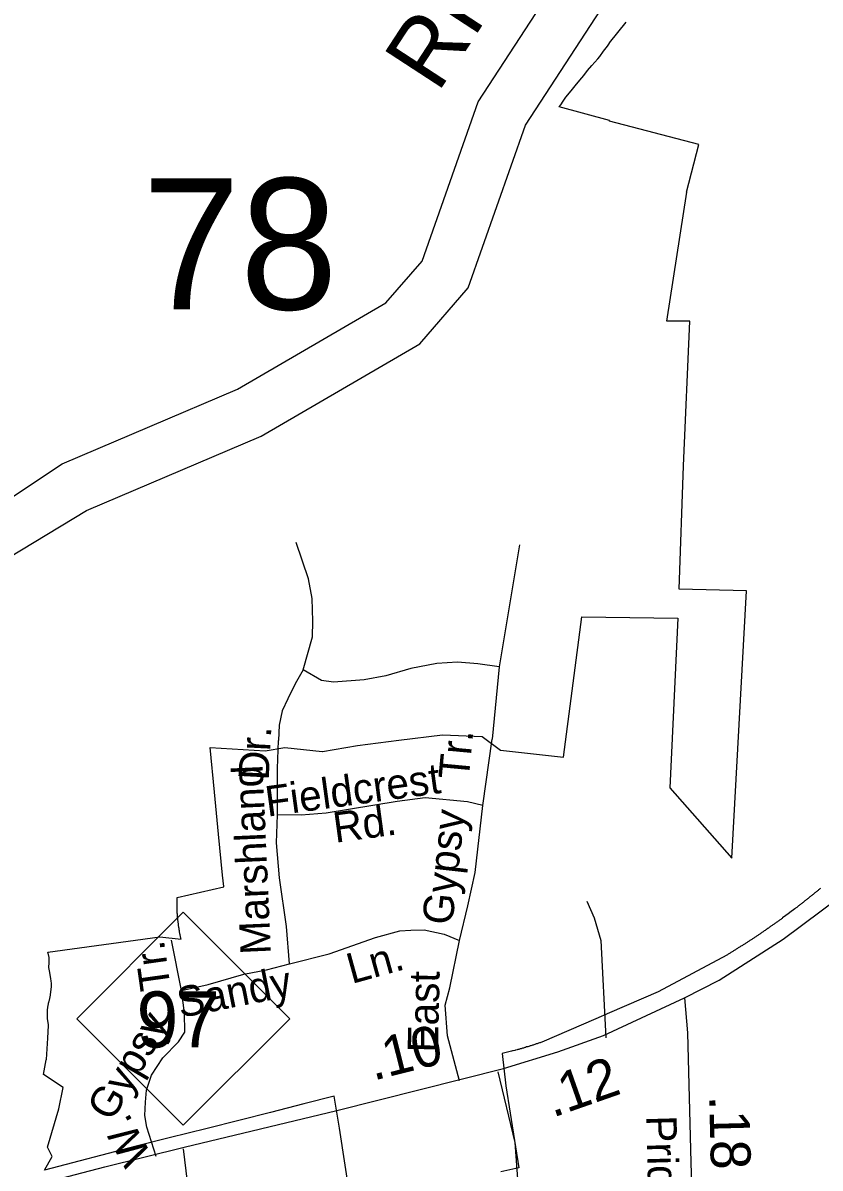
# Model space of a CAD drawing. Extents: x 2220236 to 2384410, y 720751 to 894131.
# Drawn here: x 2343246 to 2345738, y 787885 to 791463 of the extents above; entities that cross this region are included whole.
import ezdxf

# ---------------------------------------------------------------- set-up
doc = ezdxf.new("R2010")
doc.units = 0
doc.layers.add('Default', color=7, linetype='Continuous')

msp = doc.modelspace()

# ---------------------------------------------------------------- linework, layer by layer
at = {"layer": 'Default'}
for p, q in [((2344797.5, 789832.2), (2344734, 789451.5)), ((2344734, 789451.5), (2344712.8, 789225.3)), ((2344683.3, 789017.7), (2344712.8, 789225.3)), ((2343741.1, 788439.6), (2343710.6, 788597.6))]:
    msp.add_line(p, q, dxfattribs=at)
for points in [[(2342949.9, 789807.3), (2343368.1, 790085.8), (2343916.6, 790318.8), (2344380.4, 790588.2), (2344493.3, 790719.1), (2344668.4, 791216.6), (2345044.8, 791794.1), (2345186.5, 792167.3), (2345047.1, 792882.8), (2345065.5, 793477)], [(2342952.7, 789643.2), (2343444.5, 789940.1), (2343990.2, 790171.8), (2344486.6, 790460.2), (2344637.7, 790635.4), (2344816.6, 791143.5), (2345191.9, 791719.3), (2345356.5, 792152.8), (2345211.7, 792896.1), (2345229.4, 793471.9)], [(2344272.8, 787765), (2344235.8, 788009.7), (2344219, 788109.4), (2344123.5, 788085.2), (2344019.2, 788058.9), (2343822.2, 788009.1), (2343703.2, 787979.1), (2343604.5, 787954.3), (2343602, 787953.7), (2343599.5, 787953.4), (2343313, 787878.9), (2343336.8, 787921.4), (2343322.2, 787950.2), (2343358.5, 788069.8), (2343371.2, 788136.4), (2343310.2, 788177.1), (2343319, 788223.1), (2343319.2, 788224.2), (2343323.5, 788290.8), (2343325.8, 788330.9), (2343326, 788332.5), (2343322.5, 788352.4), (2343322.5, 788355), (2343322.2, 788356.9), (2343322.2, 788367.9), (2343322.5, 788369.8), (2343322.5, 788373.4), (2343322.8, 788375.3), (2343322.8, 788377.1), (2343323, 788378.9), (2343323.2, 788380.8), (2343323.2, 788382.6), (2343323.5, 788384.5), (2343323.8, 788386.3), (2343324, 788388.1), (2343324.2, 788389.9), (2343324.5, 788391.8), (2343325, 788393.6), (2343325.2, 788395.4), (2343325.5, 788397.2), (2343326, 788399.1), (2343326.2, 788400.8), (2343326.8, 788402.6), (2343327, 788404.4), (2343327.5, 788406.2), (2343328, 788408), (2343328.5, 788409.8), (2343329, 788411.6), (2343329.5, 788413.4), (2343330, 788415.1), (2343330.5, 788416.9), (2343331, 788418.6), (2343335, 788451.4), (2343334.8, 788461.7), (2343334.2, 788469.6), (2343332.8, 788476.5), (2343329.8, 788496), (2343327.2, 788511.5), (2343327.8, 788526.8), (2343328, 788543.3), (2343325, 788556.5), (2343323.5, 788559.9), (2343674, 788607.7), (2343740, 788600.6), (2343739.8, 788601.9), (2343739, 788604.3), (2343738.5, 788606.8), (2343738, 788609.2), (2343737.5, 788611.7), (2343737.2, 788614.1), (2343736.8, 788616.6), (2343736.2, 788619), (2343735.8, 788621.5), (2343735.2, 788623.9), (2343735, 788626.4), (2343734.5, 788628.9), (2343734, 788631.4), (2343733.8, 788633.8), (2343733.2, 788636.3), (2343733, 788638.8), (2343732.5, 788641.2), (2343732.2, 788643.7), (2343732, 788646.2), (2343731.8, 788648.7), (2343731.2, 788651.1), (2343731, 788653.6), (2343730.8, 788656.1), (2343730.5, 788658.6), (2343730.2, 788661.1), (2343730, 788663.6), (2343729.8, 788666.1), (2343729.5, 788668.6), (2343729.2, 788671.1), (2343729, 788673.6), (2343729, 788676.1), (2343728.8, 788678.5), (2343728.5, 788681), (2343728.5, 788683.5), (2343728.2, 788686), (2343728.2, 788688.5), (2343728, 788691), (2343728, 788693.5), (2343727.8, 788696), (2343727.8, 788701), (2343727.5, 788703.5), (2343727.5, 788726), (2343727.8, 788730.2), (2343874, 788763.3), (2343873.5, 788764.5), (2343870, 788800.5), (2343857.5, 788928.6), (2343844.5, 789059.7), (2343831, 789199.1), (2344003, 789188.6), (2344064.8, 789199.3), (2344180.8, 789186.4), (2344182.2, 789186.2), (2344291.5, 789205.6), (2344421, 789221.8), (2344557.8, 789238.8), (2344681.5, 789234), (2344738.5, 789191.1), (2344935.5, 789169.1), (2344992.8, 789607.8), (2345293.2, 789603.6), (2345268.2, 789073.1), (2345461.5, 788853.1), (2345507.2, 789689), (2345297.5, 789694.1), (2345310.2, 790079.1), (2345330, 790531.8), (2345258.8, 790531.6), (2345321.2, 790934.2), (2345319.8, 790934.6), (2345358, 791083.7), (2345079.2, 791156.8), (2345079.2, 791158.5), (2344921.5, 791201.6), (2344927, 791207.8), (2344934.2, 791218.5), (2344943.2, 791231.4), (2344959.8, 791251.5), (2344972, 791266.7), (2344986.8, 791284.1), (2344999, 791298.8), (2345011, 791314.2), (2345024.5, 791330.6), (2345043, 791350.6), (2345049, 791358.2), (2345060.8, 791375.1), (2345073, 791390.8), (2345079.2, 791400.1), (2345079.2, 791401.2), (2345131.5, 791465.6)], [(2344272.8, 787765), (2344235.8, 788009.7), (2344219, 788109.4), (2344123.5, 788085.2), (2344019.2, 788058.9), (2343822.2, 788009.1), (2343703.2, 787979.1), (2343604.5, 787954.3), (2343602, 787953.7), (2343599.5, 787953.4), (2343313, 787878.9), (2343336.8, 787921.4), (2343322.2, 787950.2), (2343358.5, 788069.8), (2343371.2, 788136.4), (2343310.2, 788177.1), (2343319, 788223.1), (2343319.2, 788224.2), (2343323.5, 788290.8), (2343325.8, 788330.9), (2343326, 788332.5), (2343322.5, 788352.4), (2343322.5, 788355), (2343322.2, 788356.9), (2343322.2, 788367.9), (2343322.5, 788369.8), (2343322.5, 788373.4), (2343322.8, 788375.3), (2343322.8, 788377.1), (2343323, 788378.9), (2343323.2, 788380.8), (2343323.2, 788382.6), (2343323.5, 788384.5), (2343323.8, 788386.3), (2343324, 788388.1), (2343324.2, 788389.9), (2343324.5, 788391.8), (2343325, 788393.6), (2343325.2, 788395.4), (2343325.5, 788397.2), (2343326, 788399.1), (2343326.2, 788400.8), (2343326.8, 788402.6), (2343327, 788404.4), (2343327.5, 788406.2), (2343328, 788408), (2343328.5, 788409.8), (2343329, 788411.6), (2343329.5, 788413.4), (2343330, 788415.1), (2343330.5, 788416.9), (2343331, 788418.6), (2343335, 788451.4), (2343334.8, 788461.7), (2343334.2, 788469.6), (2343332.8, 788476.5), (2343329.8, 788496), (2343327.2, 788511.5), (2343327.8, 788526.8), (2343328, 788543.3), (2343325, 788556.5), (2343323.5, 788559.9), (2343674, 788607.7), (2343740, 788600.6), (2343739.8, 788601.9), (2343739, 788604.3), (2343738.5, 788606.8), (2343738, 788609.2), (2343737.5, 788611.7), (2343737.2, 788614.1), (2343736.8, 788616.6), (2343736.2, 788619), (2343735.8, 788621.5), (2343735.2, 788623.9), (2343735, 788626.4), (2343734.5, 788628.9), (2343734, 788631.4), (2343733.8, 788633.8), (2343733.2, 788636.3), (2343733, 788638.8), (2343732.5, 788641.2), (2343732.2, 788643.7), (2343732, 788646.2), (2343731.8, 788648.7), (2343731.2, 788651.1), (2343731, 788653.6), (2343730.8, 788656.1), (2343730.5, 788658.6), (2343730.2, 788661.1), (2343730, 788663.6), (2343729.8, 788666.1), (2343729.5, 788668.6), (2343729.2, 788671.1), (2343729, 788673.6), (2343729, 788676.1), (2343728.8, 788678.5), (2343728.5, 788681), (2343728.5, 788683.5), (2343728.2, 788686), (2343728.2, 788688.5), (2343728, 788691), (2343728, 788693.5), (2343727.8, 788696), (2343727.8, 788701), (2343727.5, 788703.5), (2343727.5, 788726), (2343727.8, 788730.2), (2343874, 788763.3), (2343873.5, 788764.5), (2343870, 788800.5), (2343857.5, 788928.6), (2343844.5, 789059.7), (2343831, 789199.1), (2344003, 789188.6), (2344064.8, 789199.3), (2344180.8, 789186.4), (2344182.2, 789186.2), (2344291.5, 789205.6), (2344421, 789221.8), (2344557.8, 789238.8), (2344681.5, 789234), (2344738.5, 789191.1), (2344935.5, 789169.1), (2344992.8, 789607.8), (2345293.2, 789603.6), (2345268.2, 789073.1), (2345461.5, 788853.1), (2345507.2, 789689), (2345297.5, 789694.1), (2345310.2, 790079.1), (2345330, 790531.8), (2345258.8, 790531.6), (2345321.2, 790934.2), (2345319.8, 790934.6), (2345358, 791083.7), (2345079.2, 791156.8), (2345079.2, 791158.5), (2344921.5, 791201.6), (2344927, 791207.8), (2344934.2, 791218.5), (2344943.2, 791231.4), (2344959.8, 791251.5), (2344972, 791266.7), (2344986.8, 791284.1), (2344999, 791298.8), (2345011, 791314.2), (2345024.5, 791330.6), (2345043, 791350.6), (2345049, 791358.2), (2345060.8, 791375.1), (2345073, 791390.8), (2345079.2, 791400.1), (2345079.2, 791401.2), (2345131.5, 791465.6)], [(2344122.3, 789442.1), (2344151.1, 789544.5), (2344152.5, 789594.4), (2344149.7, 789664.5), (2344138.9, 789726.3), (2344099.5, 789839.7)], [(2344734, 789451.5), (2344668, 789460.8), (2344603.9, 789466), (2344539.9, 789461.2), (2344458.1, 789446.2), (2344380.4, 789423.2), (2344312.7, 789410.5), (2344216.7, 789403.3), (2344178.7, 789408.8), (2344122.3, 789442.1)], [(2344122.3, 789442.1), (2344096.9, 789397.9), (2344073.4, 789351.7), (2344055.9, 789313.3), (2344046.3, 789269.3), (2344044.9, 789221.3)], [(2344041.1, 788988.6), (2344042.1, 789133.3), (2344044.9, 789221.3)], [(2344683.3, 789017.7), (2344635.2, 789029.6), (2344503, 789042), (2344415.2, 789030.8), (2344193.8, 788994.2), (2344115.9, 788987.2), (2344041.1, 788988.6)], [(2344079.3, 788523.1), (2344070, 788639.8), (2344048.2, 788791.4), (2344038.7, 788901.3), (2344041.1, 788988.6)], [(2344610.2, 788596.3), (2344637, 788704.6), (2344659.8, 788808.8), (2344683.3, 789017.7)], [(2345313.3, 788416.6), (2345422.2, 788471.8), (2345621.9, 788600.6), (2345802.3, 788734.6), (2345958.5, 788874.4), (2346023.5, 788953.3)], [(2345738.8, 788759), (2345736.8, 788757.4), (2345734.8, 788755.8), (2345733, 788754.2), (2345731, 788752.6), (2345729, 788751), (2345727.2, 788749.4), (2345725.2, 788747.9), (2345723.2, 788746.2), (2345721.2, 788744.7), (2345719.5, 788743.1), (2345717.5, 788741.5), (2345715.5, 788739.9), (2345713.5, 788738.4), (2345711.8, 788736.8), (2345709.8, 788735.2), (2345707.8, 788733.6), (2345705.8, 788732.1), (2345703.8, 788730.5), (2345702, 788728.9), (2345700, 788727.4), (2345698, 788725.8), (2345696, 788724.2), (2345694, 788722.7), (2345692, 788721.2), (2345690.2, 788719.6), (2345688.2, 788718.1), (2345686.2, 788716.5), (2345684.2, 788715), (2345682.2, 788713.4), (2345680.2, 788711.9), (2345678.2, 788710.4), (2345676.5, 788708.8), (2345674.5, 788707.2), (2345672.5, 788705.8), (2345670.5, 788704.2), (2345666.5, 788701.2), (2345664.5, 788699.6), (2345660.5, 788696.6), (2345658.5, 788695.1), (2345650.5, 788689.1), (2345648.5, 788687.5), (2345636.5, 788678.5), (2345634.5, 788677.1), (2345626.5, 788671.1), (2345624.5, 788669.6), (2345620.5, 788666.6), (2345618.5, 788665.2), (2345616.5, 788663.7), (2345614.5, 788662.2), (2345612.5, 788660.8), (2345610.2, 788659.3), (2345608.2, 788657.8), (2345606.2, 788656.4), (2345604.2, 788654.9), (2345602.2, 788653.4), (2345600.2, 788652), (2345598.2, 788650.6), (2345596.2, 788649.1), (2345594, 788647.6), (2345592, 788646.2), (2345590, 788644.8), (2345588, 788643.3), (2345586, 788641.9), (2345584, 788640.4), (2345581.8, 788639), (2345579.8, 788637.6), (2345577.8, 788636.1), (2345575.8, 788634.7), (2345573.8, 788633.2), (2345571.5, 788631.9), (2345569.5, 788630.4), (2345567.5, 788629), (2345565.5, 788627.6), (2345563.2, 788626.2), (2345561.2, 788624.8), (2345559.2, 788623.4), (2345557.2, 788621.9), (2345555, 788620.6), (2345553, 788619.1), (2345551, 788617.8), (2345549, 788616.3), (2345546.8, 788614.9), (2345544.8, 788613.5), (2345542.8, 788612.1), (2345540.5, 788610.8), (2345538.5, 788609.4), (2345536.5, 788607.9), (2345534.2, 788606.6), (2345532.2, 788605.2), (2345530.2, 788603.8), (2345528, 788602.4), (2345526, 788601.1), (2345524, 788599.7), (2345521.8, 788598.3), (2345519.8, 788596.9), (2345517.8, 788595.6), (2345515.5, 788594.2), (2345513.5, 788592.8), (2345511.2, 788591.5), (2345509.2, 788590.1), (2345507.2, 788588.8), (2345505, 788587.4), (2345503, 788586.1), (2345500.8, 788584.7), (2345498.8, 788583.4), (2345496.8, 788582), (2345494.5, 788580.7), (2345492.5, 788579.3), (2345490.2, 788578), (2345488.2, 788576.6), (2345486, 788575.3), (2345484, 788574), (2345481.8, 788572.7), (2345479.8, 788571.3), (2345477.5, 788570), (2345475.5, 788568.7), (2345473.2, 788567.4), (2345471.2, 788566.1), (2345469, 788564.8), (2345467, 788563.4), (2345464.8, 788562.1), (2345462.8, 788560.8), (2345460.5, 788559.5), (2345458.5, 788558.2), (2345456.2, 788556.9), (2345454.2, 788555.6), (2345452, 788554.2), (2345450, 788553), (2345447.8, 788551.7), (2345445.5, 788550.2), (2345231.5, 788436.1), (2345079.2, 788369.9), (2345036.8, 788351.2), (2344867.5, 788278.7), (2344864.8, 788277.6), (2344862.2, 788276.8), (2344860, 788275.9), (2344857.5, 788275.1), (2344855.2, 788274.3), (2344852.8, 788273.5), (2344850.5, 788272.7), (2344848, 788271.9), (2344845.8, 788271.1), (2344843.2, 788270.2), (2344841, 788269.5), (2344838.5, 788268.7), (2344836.2, 788267.9), (2344833.8, 788267.2), (2344831.5, 788266.4), (2344829, 788265.7), (2344826.8, 788264.9), (2344824.2, 788264.2), (2344822, 788263.4), (2344819.8, 788263.4), (2344817.2, 788262), (2344814.8, 788261.3), (2344812.2, 788260.6), (2344810, 788259.9), (2344807.5, 788259.2), (2344805.2, 788258.5), (2344802.8, 788257.9), (2344800.2, 788257.2), (2344798, 788256.5), (2344795.5, 788255.9), (2344793, 788255.2), (2344790.8, 788254.6), (2344785.8, 788253.3), (2344783.5, 788252.7), (2344778.5, 788251.4), (2344776.2, 788250.9), (2344772.8, 788250.1), (2344744, 788242.6), (2344755.2, 788142.4), (2344796.2, 787886), (2344739.5, 787872.9)], [(2345738.8, 788759), (2345736.8, 788757.4), (2345734.8, 788755.8), (2345733, 788754.2), (2345731, 788752.6), (2345729, 788751), (2345727.2, 788749.4), (2345725.2, 788747.9), (2345723.2, 788746.2), (2345721.2, 788744.7), (2345719.5, 788743.1), (2345717.5, 788741.5), (2345715.5, 788739.9), (2345713.5, 788738.4), (2345711.8, 788736.8), (2345709.8, 788735.2), (2345707.8, 788733.6), (2345705.8, 788732.1), (2345703.8, 788730.5), (2345702, 788728.9), (2345700, 788727.4), (2345698, 788725.8), (2345696, 788724.2), (2345694, 788722.7), (2345692, 788721.2), (2345690.2, 788719.6), (2345688.2, 788718.1), (2345686.2, 788716.5), (2345684.2, 788715), (2345682.2, 788713.4), (2345680.2, 788711.9), (2345678.2, 788710.4), (2345676.5, 788708.8), (2345674.5, 788707.2), (2345672.5, 788705.8), (2345670.5, 788704.2), (2345666.5, 788701.2), (2345664.5, 788699.6), (2345660.5, 788696.6), (2345658.5, 788695.1), (2345650.5, 788689.1), (2345648.5, 788687.5), (2345636.5, 788678.5), (2345634.5, 788677.1), (2345626.5, 788671.1), (2345624.5, 788669.6), (2345620.5, 788666.6), (2345618.5, 788665.2), (2345616.5, 788663.7), (2345614.5, 788662.2), (2345612.5, 788660.8), (2345610.2, 788659.3), (2345608.2, 788657.8), (2345606.2, 788656.4), (2345604.2, 788654.9), (2345602.2, 788653.4), (2345600.2, 788652), (2345598.2, 788650.6), (2345596.2, 788649.1), (2345594, 788647.6), (2345592, 788646.2), (2345590, 788644.8), (2345588, 788643.3), (2345586, 788641.9), (2345584, 788640.4), (2345581.8, 788639), (2345579.8, 788637.6), (2345577.8, 788636.1), (2345575.8, 788634.7), (2345573.8, 788633.2), (2345571.5, 788631.9), (2345569.5, 788630.4), (2345567.5, 788629), (2345565.5, 788627.6), (2345563.2, 788626.2), (2345561.2, 788624.8), (2345559.2, 788623.4), (2345557.2, 788621.9), (2345555, 788620.6), (2345553, 788619.1), (2345551, 788617.8), (2345549, 788616.3), (2345546.8, 788614.9), (2345544.8, 788613.5), (2345542.8, 788612.1), (2345540.5, 788610.8), (2345538.5, 788609.4), (2345536.5, 788607.9), (2345534.2, 788606.6), (2345532.2, 788605.2), (2345530.2, 788603.8), (2345528, 788602.4), (2345526, 788601.1), (2345524, 788599.7), (2345521.8, 788598.3), (2345519.8, 788596.9), (2345517.8, 788595.6), (2345515.5, 788594.2), (2345513.5, 788592.8), (2345511.2, 788591.5), (2345509.2, 788590.1), (2345507.2, 788588.8), (2345505, 788587.4), (2345503, 788586.1), (2345500.8, 788584.7), (2345498.8, 788583.4), (2345496.8, 788582), (2345494.5, 788580.7), (2345492.5, 788579.3), (2345490.2, 788578), (2345488.2, 788576.6), (2345486, 788575.3), (2345484, 788574), (2345481.8, 788572.7), (2345479.8, 788571.3), (2345477.5, 788570), (2345475.5, 788568.7), (2345473.2, 788567.4), (2345471.2, 788566.1), (2345469, 788564.8), (2345467, 788563.4), (2345464.8, 788562.1), (2345462.8, 788560.8), (2345460.5, 788559.5), (2345458.5, 788558.2), (2345456.2, 788556.9), (2345454.2, 788555.6), (2345452, 788554.2), (2345450, 788553), (2345447.8, 788551.7), (2345445.5, 788550.2), (2345231.5, 788436.1), (2345079.2, 788369.9), (2345036.8, 788351.2), (2344867.5, 788278.7), (2344864.8, 788277.6), (2344862.2, 788276.8), (2344860, 788275.9), (2344857.5, 788275.1), (2344855.2, 788274.3), (2344852.8, 788273.5), (2344850.5, 788272.7), (2344848, 788271.9), (2344845.8, 788271.1), (2344843.2, 788270.2), (2344841, 788269.5), (2344838.5, 788268.7), (2344836.2, 788267.9), (2344833.8, 788267.2), (2344831.5, 788266.4), (2344829, 788265.7), (2344826.8, 788264.9), (2344824.2, 788264.2), (2344822, 788263.4), (2344819.8, 788263.4), (2344817.2, 788262), (2344814.8, 788261.3), (2344812.2, 788260.6), (2344810, 788259.9), (2344807.5, 788259.2), (2344805.2, 788258.5), (2344802.8, 788257.9), (2344800.2, 788257.2), (2344798, 788256.5), (2344795.5, 788255.9), (2344793, 788255.2), (2344790.8, 788254.6), (2344785.8, 788253.3), (2344783.5, 788252.7), (2344778.5, 788251.4), (2344776.2, 788250.9), (2344772.8, 788250.1), (2344744, 788242.6), (2344755.2, 788142.4), (2344796.2, 787886), (2344739.5, 787872.9)], [(2345008.8, 788719), (2345031.3, 788667.3), (2345052.2, 788595.7), (2345067.8, 788292)], [(2344079.3, 788523.1), (2344202.8, 788554.5), (2344348.4, 788605.2), (2344423.9, 788626.1), (2344458.1, 788628.5), (2344500, 788629), (2344562, 788615.7), (2344610.2, 788596.3)], [(2344610.2, 788157.8), (2344573.4, 788297.9), (2344565.7, 788393.5), (2344580.1, 788448), (2344610.2, 788596.3)], [(2343741.1, 788439.6), (2343824.5, 788458.3), (2343936.5, 788491.3), (2344006.8, 788504.5), (2344079.3, 788523.1)], [(2341121.7, 786392.1), (2341220.5, 786478.9), (2341421.4, 786632.9), (2341466.9, 786668.3), (2341578.5, 786754.7), (2341760.7, 786890.9), (2341996.3, 787065.1), (2342249.2, 787252.4), (2342462.9, 787414.5), (2342616.7, 787518.9), (2342796.6, 787626.8), (2343005.4, 787723.4), (2343104.8, 787766.5), (2343318.7, 787841.1), (2343502.4, 787888.7), (2343750, 787950), (2344227.4, 788064.6), (2344748, 788196.2), (2344917.4, 788247.9), (2345060.2, 788299.6), (2345313.3, 788416.6)], [(2343662.8, 787921.1), (2343633.6, 788012.8), (2343627.1, 788048.7), (2343628.6, 788090.6), (2343632.3, 788128.8), (2343647.6, 788174.8), (2343683, 788229.3), (2343732.4, 788279.9), (2343751.9, 788310.1), (2343751.3, 788370.1), (2343741.1, 788439.6)], [(2345313.3, 788416.6), (2345322.7, 788307.6), (2345333.5, 787902.5), (2345344.9, 787522.4), (2345357, 787409.3), (2345371, 787359.8), (2345393.6, 787300.1), (2345469.3, 787161.1), (2345544.5, 787044.2), (2345573.3, 786986.5), (2345602.5, 786899.9), (2345642.1, 786705.5), (2345685.2, 786410.8), (2345710.1, 786184), (2345716.8, 786077.7), (2345718.1, 786009)], [(2344806.8, 787665.6), (2344784.8, 787964.4), (2344731.5, 788185.8)], [(2343747.1, 787944.7), (2343824, 787309.2), (2343870.3, 786944), (2343949.8, 786487), (2344000, 786133.7), (2344030.4, 785918.5), (2344037, 785816.4), (2344037, 785752.6), (2344045.1, 785554.5), (2344053.6, 785496.7)]]:
    msp.add_lwpolyline(points, dxfattribs=at)
msp.add_lwpolyline([(2343414.1, 788351.5), (2343747.1, 788684.5), (2344080.1, 788351.5), (2343747.1, 788018.5)], close=True, dxfattribs=at)

# ---------------------------------------------------------------- texts
for s, height, rotation, p in [('RIVER', 210, 56.9019, (2344542.4, 791241.3)), ('Dr.', 95, 87.0207, (2344013.9, 789095.1)), ('Tr.', 95, 84.6456, (2344639.1, 789096.2)), ('Marshland', 95, 92.5544, (2344021.2, 788554.1)), ('Fieldcrest', 95, 7.7688, (2344010, 788982.8)), ('Rd.', 95, 7.7688, (2344222.1, 788901.1)), ('Gypsy', 95, 83.5897, (2344587.6, 788641.7)), ('Tr.', 95, 97.9883, (2343707.9, 788446.5)), ('Ln.', 95, 15.4628, (2344273.6, 788460)), ('Sandy', 95, 11.2628, (2343738.3, 788353.9)), ('East', 95, 88.8515, (2344543.2, 788245.2)), ('Gypsy', 95, 59.4985, (2343523.3, 788026.5)), ('.10', 125, 14.1904, (2344341.2, 788157.8)), ('.12', 125, 19.3443, (2344901.7, 788042)), ('.18', 125, 271.5215, (2345390.5, 788111.1)), ('W.', 95, 119.2144, (2343649.4, 787925.9)), ('Pridgen', 95, 271.6452, (2345193.7, 788048.2))]:
    msp.add_text(s, height=height, rotation=rotation, dxfattribs=at).set_placement(p)
for s, height, p in [('78', 410.1, (2343619.6, 790568)), ('97', 175, (2343601.2, 788261.8))]:
    msp.add_text(s, height=height, dxfattribs=at).set_placement(p)

doc.saveas('drawing.dxf')
